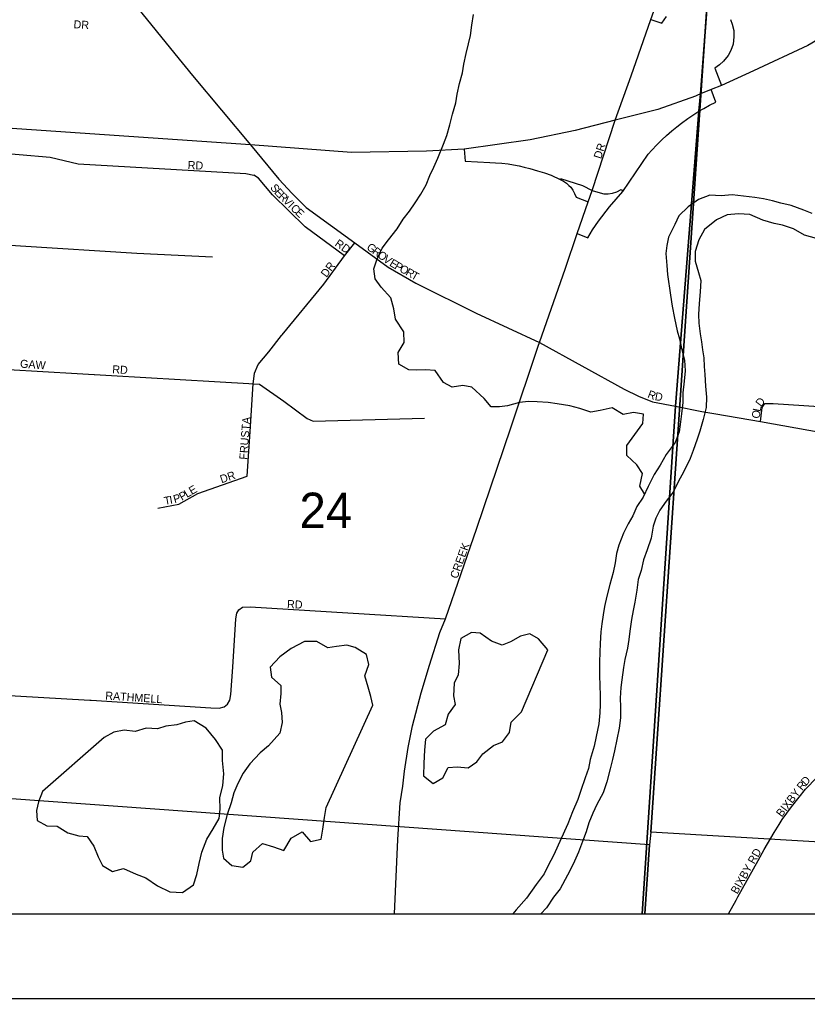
# Model space of a CAD drawing. Extents: x 0 to 34, y 0 to 22.
# Drawn here: x 3.218 to 4.15, y 14 to 15.158 of the extents above; entities that cross this region are included whole.
import ezdxf

# ---------------------------------------------------------------- set-up
doc = ezdxf.new("R2010")
doc.units = 0
for name, color, linetype in [('GM_X_City_Street', 7, 'Continuous'), ('GM_X_City_Street_Text', 7, 'Continuous'), ('GM_X_County_Road', 7, 'Continuous'), ('GM_X_Interchange_Ramps', 7, 'Continuous'), ('GM_X_Interstate_Route', 7, 'Continuous'), ('GM_X_Major_River', 7, 'Continuous'), ('GM_X_Minor_Lake', 7, 'Continuous'), ('GM_X_Minor_River', 7, 'Continuous'), ('GM_X_Rail_Line', 7, 'Continuous'), ('GM_X_Section', 7, 'Continuous'), ('GM_X_Section_Text', 7, 'Continuous'), ('GM_X_Township', 7, 'Continuous'), ('SH_Data', 7, 'Continuous')]:
    doc.layers.add(name, color=color, linetype=linetype)

msp = doc.modelspace()

# ---------------------------------------------------------------- linework, layer by layer
at = {"layer": 'GM_X_City_Street'}
for points in [[(3.0164, 15.5198), (3.0225, 15.5078), (3.0283, 15.4982), (3.0346, 15.4907), (3.0376, 15.4875), (3.0424, 15.4835), (3.0505, 15.4757), (3.0837, 15.4457), (3.143, 15.3917), (3.2033, 15.3361), (3.2871, 15.2577), (3.2952, 15.2496), (3.3057, 15.2376), (3.3571, 15.1717), (3.4014, 15.1172)], [(3.9223, 15.0389), (3.9412, 15.0913), (3.9644, 15.1581), (3.9791, 15.1988)], [(3.4014, 15.1172), (3.4223, 15.0916), (3.4909, 15.0098), (3.5242, 14.969), (3.5401, 14.9519), (3.5566, 14.9357), (3.6141, 14.8938), (3.6537, 14.865), (3.6864, 14.8461), (3.6879, 14.8454)], [(3.8312, 14.7715), (3.8326, 14.7758), (3.8633, 14.8638), (3.8774, 14.9046), (3.8902, 14.9422), (3.8948, 14.9555), (3.9223, 15.0389)], [(3.0634, 15.0006), (3.1336, 15.0023), (3.156, 15.0018), (3.1802, 15.0013), (3.2538, 14.995), (3.2871, 14.987), (3.4855, 14.9756), (3.4948, 14.9738)], [(3.6019, 14.8785), (3.5557, 14.9127), (3.517, 14.9507), (3.5002, 14.9702), (3.4948, 14.9738)], [(3.5282, 14.7849), (3.5776, 14.8449), (3.6019, 14.8785), (3.6141, 14.8938)], [(3.6879, 14.8454), (3.7578, 14.8104), (3.8326, 14.7758), (3.933, 14.7207), (3.9496, 14.7124), (3.9663, 14.7058), (3.9937, 14.7006), (4.0245, 14.6944), (4.0413, 14.6916)], [(3.4908, 14.677), (3.4942, 14.7269), (3.4944, 14.7296), (3.4956, 14.7394), (3.4998, 14.7497), (3.5127, 14.7648), (3.5277, 14.7843), (3.5282, 14.7849)], [(3.6613, 14.1), (3.6653, 14.1879), (3.6678, 14.2314), (3.6712, 14.2511), (3.673, 14.2687), (3.6774, 14.2969), (3.6823, 14.3225), (3.6929, 14.3616), (3.7027, 14.3942), (3.7149, 14.4327), (3.7216, 14.4488), (3.7584, 14.5561), (3.7987, 14.6749), (3.8312, 14.7715)], [(3.1232, 14.7487), (3.4889, 14.7272)], [(3.4889, 14.7272), (3.4942, 14.7269), (3.5015, 14.7266), (3.5302, 14.7063), (3.5577, 14.6861), (3.5648, 14.6828), (3.6968, 14.6865)], [(4.0941, 14.6826), (4.0962, 14.6989), (4.0992, 14.7037), (4.1091, 14.7037), (4.4048, 14.6842), (4.4162, 14.6831), (4.4245, 14.6811), (4.4385, 14.675), (4.4646, 14.6567), (4.4952, 14.6343), (4.512, 14.6221), (4.5018, 14.6026)], [(4.0413, 14.6916), (4.0941, 14.6826), (4.2504, 14.6546), (4.3047, 14.6455), (4.4296, 14.6228), (4.4526, 14.6169), (4.5018, 14.6026), (4.5198, 14.5959), (4.5285, 14.5923), (4.5371, 14.5887)], [(3.4868, 14.6176), (3.4908, 14.6765), (3.4908, 14.677)], [(3.3814, 14.5799), (3.4063, 14.5845), (3.4284, 14.5974), (3.4868, 14.6176)], [(3.3009, 14.3528), (3.3024, 14.3527), (3.4441, 14.3439), (3.4538, 14.3434), (3.4598, 14.3449), (3.4635, 14.3482), (3.4663, 14.3529), (3.4678, 14.3594), (3.4698, 14.3918), (3.4737, 14.4488), (3.4749, 14.4557), (3.4771, 14.4598), (3.4816, 14.4628), (3.4903, 14.463), (3.7216, 14.4488)], [(4.116, 14.2057), (4.1198, 14.2116), (4.1309, 14.2268), (4.1397, 14.238), (4.1475, 14.2474), (4.1608, 14.2615), (4.1756, 14.276), (4.18, 14.2801)], [(4.0674, 14.1202), (4.0914, 14.1631)]]:
    msp.add_lwpolyline(points, dxfattribs=at)
at = {"layer": 'GM_X_County_Road'}
for points in [[(2.9993, 14.3707), (3.0966, 14.3646), (3.3009, 14.3528)], [(4.0914, 14.1631), (4.0986, 14.1762), (4.1101, 14.1964), (4.116, 14.2057)], [(4.0563, 14.1), (4.0652, 14.1162), (4.0674, 14.1202)]]:
    msp.add_lwpolyline(points, dxfattribs=at)
at = {"layer": 'GM_X_Interchange_Ramps'}
for points in [[(3.9644, 15.1581), (3.9773, 15.1537), (3.9829, 15.1615)], [(4.0585, 15.1581), (4.0607, 15.1524), (4.0624, 15.1449), (4.0627, 15.1374), (4.0616, 15.1288), (4.0591, 15.1212), (4.056, 15.1152), (4.0504, 15.1088), (4.0455, 15.1043), (4.0402, 15.1003), (4.048, 15.08)], [(3.8774, 14.9046), (3.8899, 14.8998), (3.8955, 14.9091), (3.9025, 14.9194), (3.9156, 14.9365), (3.9312, 14.9543), (3.9613, 14.9985), (3.9656, 15.0034), (3.9714, 15.0096), (3.9773, 15.0154), (3.9829, 15.0207), (3.9893, 15.0263), (3.9952, 15.0311), (4.0007, 15.0354), (4.008, 15.0407), (4.0212, 15.0493), (4.0269, 15.0527), (4.0337, 15.0565), (4.0413, 15.0603), (4.0357, 15.075)], [(3.7434, 15.0047), (3.7446, 14.9904), (3.7738, 14.9889), (3.7807, 14.9885), (3.7883, 14.9879), (3.7955, 14.987), (3.8018, 14.986), (3.8087, 14.9847), (3.8144, 14.9834), (3.8213, 14.9816), (3.8304, 14.9791), (3.8387, 14.9764), (3.8466, 14.9737), (3.8572, 14.9685), (3.8611, 14.9667), (3.8646, 14.9643), (3.8673, 14.9617), (3.8696, 14.9594), (3.872, 14.956), (3.8741, 14.9519), (3.8761, 14.9479), (3.8902, 14.9422)], [(3.8572, 14.9685), (3.8577, 14.9699), (3.8836, 14.9615), (3.8948, 14.9555)], [(3.8948, 14.9555), (3.9018, 14.9535), (3.9089, 14.9517), (3.9138, 14.9516), (3.9191, 14.9525), (3.9242, 14.9541), (3.9291, 14.9568), (3.9312, 14.9543)]]:
    msp.add_lwpolyline(points, dxfattribs=at)
at = {"layer": 'GM_X_Interstate_Route'}
for points in [[(4.3664, 15.2747), (4.3342, 15.2466), (4.2954, 15.2181), (4.2064, 15.1604), (4.1502, 15.1273), (4.0859, 15.0972), (4.048, 15.08), (4.0357, 15.075), (4.0231, 15.0698), (4.0187, 15.068)], [(4.0187, 15.068), (4.0172, 15.0674), (3.9728, 15.0516), (3.9223, 15.0389)], [(3.9223, 15.0389), (3.875, 15.0268), (3.8217, 15.0156), (3.7434, 15.0047), (3.6991, 15.0021), (3.6105, 15.0007), (3.4909, 15.0098), (3.0301, 15.0412), (3.0025, 15.0426), (2.9928, 15.0434)]]:
    msp.add_lwpolyline(points, dxfattribs=at)
at = {"layer": 'GM_X_Major_River'}
for points in [[(4.1553, 14.9284), (4.1455, 14.9322), (4.1304, 14.9379), (4.1183, 14.9406), (4.1084, 14.9433), (4.0975, 14.9459), (4.0873, 14.9475), (4.074, 14.949), (4.0604, 14.9505), (4.0475, 14.9494), (4.0343, 14.9502), (4.0207, 14.9449), (4.0085, 14.9362), (3.9976, 14.9256), (3.9926, 14.9153), (3.9854, 14.9006), (3.9831, 14.8907), (3.982, 14.8812), (3.9831, 14.8668), (3.9839, 14.8562), (3.9876, 14.8319), (3.9895, 14.8187), (3.9925, 14.8046), (3.9955, 14.7898), (3.9982, 14.78), (4.0008, 14.7686), (4.0042, 14.755), (4.0049, 14.7424), (4.0038, 14.7303), (4.0022, 14.7163), (4.0022, 14.7049), (4.0007, 14.6916), (3.9995, 14.6822), (3.998, 14.67), (3.9931, 14.6575), (3.9825, 14.6435), (3.9753, 14.6306), (3.9685, 14.6196), (3.9612, 14.6056), (3.9552, 14.5931), (3.948, 14.5818), (3.943, 14.5708), (3.9377, 14.5613), (3.932, 14.5503), (3.9267, 14.5363), (3.9237, 14.5264), (3.9222, 14.5154), (3.9199, 14.5037), (3.9157, 14.4897), (3.9123, 14.476), (3.9096, 14.4635), (3.9081, 14.4536), (3.9066, 14.443), (3.9054, 14.4336), (3.9043, 14.4199), (3.9039, 14.4097), (3.9035, 14.3979), (3.9035, 14.382), (3.9042, 14.3702), (3.9046, 14.3585), (3.9046, 14.3475), (3.9042, 14.338), (3.9027, 14.3247), (3.8996, 14.31), (3.8973, 14.2982), (3.8928, 14.2827), (3.8905, 14.2721), (3.8867, 14.2611), (3.8814, 14.2459), (3.878, 14.2353), (3.8719, 14.2209), (3.8662, 14.2065), (3.8491, 14.169), (3.8431, 14.1572), (3.8381, 14.1474), (3.8287, 14.1349), (3.8173, 14.1186), (3.8052, 14.1046), (3.8011, 14.1)], [(4.1602, 14.8989), (4.1462, 14.903), (4.133, 14.9103), (4.1201, 14.9148), (4.1103, 14.9167), (4.0967, 14.9205), (4.0816, 14.9274), (4.0679, 14.9282), (4.0547, 14.9267), (4.0422, 14.921), (4.0278, 14.9096), (4.021, 14.8971), (4.0168, 14.8835), (4.0168, 14.8721), (4.0209, 14.8588), (4.0236, 14.849), (4.0228, 14.8357), (4.0217, 14.822), (4.0209, 14.8088), (4.0213, 14.7989), (4.0228, 14.786), (4.0243, 14.7765), (4.0254, 14.7671), (4.0269, 14.7576), (4.0276, 14.7473), (4.0284, 14.7379), (4.0291, 14.7242), (4.0302, 14.7113), (4.0298, 14.6988), (4.0264, 14.6848), (4.0222, 14.6711), (4.0192, 14.6617), (4.0143, 14.648), (4.0108, 14.6386), (4.0033, 14.6234), (3.9968, 14.6109), (3.9908, 14.5988), (3.9824, 14.5882), (3.9752, 14.5776), (3.9703, 14.5681), (3.9672, 14.5586), (3.9646, 14.5446), (3.96, 14.5306), (3.9558, 14.5188), (3.9528, 14.5063), (3.9494, 14.4957), (3.9479, 14.4828), (3.9456, 14.4688), (3.9433, 14.4589), (3.9414, 14.4483), (3.9395, 14.4343), (3.9383, 14.4244), (3.9368, 14.4142), (3.9338, 14.4009), (3.9322, 14.3914), (3.93, 14.377), (3.9288, 14.3676), (3.928, 14.355), (3.9284, 14.3448), (3.9284, 14.3319), (3.9269, 14.3198), (3.9242, 14.3061), (3.9215, 14.2929), (3.9189, 14.2826), (3.9162, 14.2717), (3.9124, 14.2561), (3.9079, 14.2432), (3.9006, 14.2292), (3.8957, 14.219), (3.8912, 14.2076), (3.8878, 14.197), (3.8836, 14.1856), (3.879, 14.1731), (3.8726, 14.1587), (3.8657, 14.1458), (3.857, 14.1295), (3.8494, 14.1197), (3.8411, 14.1072), (3.8344, 14.1)]]:
    msp.add_lwpolyline(points, dxfattribs=at)
at = {"layer": 'GM_X_Minor_Lake'}
for points in [[(3.8427, 14.4124), (3.8316, 14.4254), (3.8214, 14.4313), (3.8104, 14.4284), (3.7982, 14.4217), (3.7887, 14.4177), (3.7759, 14.4224), (3.7624, 14.4321), (3.7522, 14.433), (3.7396, 14.4256), (3.7368, 14.4124), (3.7377, 14.396), (3.7363, 14.3828), (3.7317, 14.373), (3.7311, 14.3578), (3.7328, 14.3476), (3.7247, 14.3363), (3.7211, 14.3238), (3.7074, 14.3161), (3.6978, 14.3067), (3.6965, 14.2938), (3.6959, 14.2783), (3.6953, 14.2631), (3.7069, 14.2542), (3.7184, 14.2609), (3.7246, 14.273), (3.7352, 14.2739), (3.7484, 14.2726), (3.7584, 14.2797), (3.7657, 14.2894), (3.7783, 14.2991), (3.789, 14.3035), (3.7971, 14.3144), (3.7991, 14.3269), (3.8114, 14.3389)], [(3.6355, 14.347), (3.633, 14.3573), (3.6302, 14.368), (3.6262, 14.3817), (3.6309, 14.3949), (3.6281, 14.4067), (3.6145, 14.4152), (3.6047, 14.418), (3.5926, 14.4163), (3.5824, 14.4145), (3.5692, 14.4223), (3.5548, 14.4221), (3.5388, 14.414), (3.5254, 14.404), (3.5143, 14.392), (3.5156, 14.3798), (3.5269, 14.3702), (3.5267, 14.3607), (3.5254, 14.3482), (3.5276, 14.3383), (3.5285, 14.3262), (3.5257, 14.3137), (3.5122, 14.2987), (3.5023, 14.2905), (3.49, 14.2774), (3.4823, 14.2665), (3.476, 14.2541), (3.4713, 14.2431), (3.4681, 14.2314), (3.4634, 14.2175), (3.4594, 14.202), (3.4573, 14.1891), (3.4575, 14.1754), (3.4589, 14.1659), (3.4686, 14.1571), (3.4818, 14.1554), (3.4914, 14.1628), (3.4938, 14.173), (3.5049, 14.1831), (3.5181, 14.1795), (3.5302, 14.1748), (3.5391, 14.1895), (3.5521, 14.1972), (3.5617, 14.1857), (3.5746, 14.1882), (3.5763, 14.2003), (3.5784, 14.2139), (3.5805, 14.2257)], [(3.8114, 14.3389), (3.8427, 14.4124)], [(3.5805, 14.2257), (3.6355, 14.347)], [(3.245, 14.2448), (3.2403, 14.2324), (3.2379, 14.2222), (3.2385, 14.2104), (3.2498, 14.2042), (3.2622, 14.2036), (3.275, 14.1958), (3.2878, 14.1922), (3.2976, 14.1917), (3.3054, 14.1802), (3.3106, 14.1676), (3.3157, 14.1573), (3.3277, 14.1503), (3.3406, 14.1536), (3.3557, 14.1469), (3.367, 14.1426), (3.3808, 14.1333), (3.3955, 14.1259), (3.4103, 14.1253), (3.4233, 14.1342), (3.4272, 14.1467), (3.43, 14.1595), (3.4333, 14.1731), (3.4391, 14.1882), (3.4469, 14.2006), (3.4539, 14.2127), (3.4548, 14.224), (3.4546, 14.2373), (3.4582, 14.2517), (3.4595, 14.2657), (3.4579, 14.2813), (3.4577, 14.2938), (3.4495, 14.3064), (3.4383, 14.3195), (3.4241, 14.3284), (3.4138, 14.3266), (3.4036, 14.3238), (3.3907, 14.322), (3.3808, 14.3188), (3.3676, 14.3197), (3.3543, 14.3157), (3.3414, 14.3174), (3.3293, 14.3149), (3.3178, 14.3087)], [(3.3178, 14.3087), (3.245, 14.2448)]]:
    msp.add_lwpolyline(points, dxfattribs=at)
at = {"layer": 'GM_X_Minor_River'}
msp.add_lwpolyline([(3.957, 14.5968), (3.9512, 14.6058), (3.9545, 14.6209), (3.9479, 14.6312), (3.9359, 14.6421), (3.9358, 14.6542), (3.9455, 14.6669), (3.9548, 14.68), (3.9557, 14.691), (3.944, 14.6931), (3.9318, 14.6907), (3.9187, 14.6985), (3.9043, 14.6953), (3.8933, 14.6936), (3.8805, 14.6976), (3.8684, 14.7009), (3.8537, 14.7034), (3.8431, 14.7047), (3.8299, 14.7057), (3.8197, 14.7062), (3.8091, 14.7049), (3.795, 14.701), (3.7855, 14.6996), (3.7757, 14.6998), (3.7671, 14.7098), (3.7526, 14.7229), (3.742, 14.725), (3.7295, 14.7229), (3.719, 14.7284), (3.7094, 14.7426), (3.6977, 14.7436), (3.6878, 14.743), (3.678, 14.7435), (3.6664, 14.7502), (3.6655, 14.7642), (3.6725, 14.7759), (3.6723, 14.7884), (3.6623, 14.8034), (3.6603, 14.8155), (3.6567, 14.8285), (3.6456, 14.8412), (3.6385, 14.8512), (3.6368, 14.863), (3.6401, 14.8735), (3.6467, 14.8875), (3.6541, 14.8972), (3.6645, 14.9103), (3.6715, 14.9216), (3.6789, 14.9313), (3.6855, 14.9411), (3.6925, 14.9512), (3.6987, 14.9625), (3.7031, 14.9734), (3.7078, 14.9832), (3.7125, 14.9937), (3.7192, 15.0103), (3.7232, 15.0208), (3.7268, 15.0333), (3.7297, 15.0461), (3.7337, 15.0594), (3.7354, 15.0696), (3.7382, 15.0824), (3.7415, 15.0949), (3.7431, 15.1051), (3.746, 15.1176), (3.7489, 15.1293), (3.7509, 15.1391), (3.7526, 15.1512), (3.7547, 15.1637)], dxfattribs=at)
at = {"layer": 'GM_X_Rail_Line'}
msp.add_lwpolyline([(3.0069, 14.9926), (3.0121, 14.975), (3.0156, 14.9617), (3.0197, 14.9511), (3.0255, 14.9426), (3.0328, 14.9341), (3.0438, 14.9258), (3.0546, 14.9166), (3.0645, 14.9095), (3.0788, 14.9024), (3.094, 14.8982), (3.1137, 14.897), (3.1342, 14.8958), (3.219, 14.89), (3.3564, 14.8814), (3.4459, 14.8773)], dxfattribs=at)
at = {"layer": 'GM_X_Section'}
for p, q in [((2.9455, 14.1), (3.9572, 14.1)), ((3.9572, 14.1), (4.9025, 14.1))]:
    msp.add_line(p, q, dxfattribs=at)
for points in [[(4.0318, 15.1906), (3.9642, 14.1968), (3.9626, 14.1817), (2.9564, 14.2543), (3.0245, 15.259)], [(4.037, 15.2488), (4.9746, 15.1686), (4.9053, 14.1412), (3.9642, 14.1968), (4.0318, 15.1906)]]:
    msp.add_lwpolyline(points, close=True, dxfattribs=at)
for points in [[(3.9572, 14.1), (3.9626, 14.1817), (2.9564, 14.2543), (2.9455, 14.1)], [(4.9025, 14.1), (4.9053, 14.1412), (3.9642, 14.1968), (3.9626, 14.1817), (3.9572, 14.1)]]:
    msp.add_lwpolyline(points, dxfattribs=at)
at = {"layer": 'GM_X_Township'}
for points in [[(3.9541, 14.1), (9.4, 14.1), (9.4, 17.8295)], [(4.1364, 16.7079), (4.1158, 16.4262), (4.1041, 16.1996), (4.1038, 16.1956), (4.0927, 16.0027), (4.0887, 15.9581), (4.0812, 15.875), (4.0775, 15.814), (4.0719, 15.6825), (4.0465, 15.365), (4.0442, 15.3222), (4.0312, 15.1868), (4.0314, 15.1801), (4.0231, 15.0698), (4.0211, 15.0493), (3.9937, 14.7006), (3.9541, 14.1)], [(2.6, 16.3013), (2.6, 14.1), (3.9541, 14.1)], [(3.9541, 14.1), (3.9937, 14.7006), (4.0211, 15.0493), (4.0231, 15.0698), (4.0314, 15.1801), (4.0312, 15.1868), (4.0442, 15.3222), (4.0465, 15.365), (4.0719, 15.6825), (4.0775, 15.814), (4.0812, 15.875), (4.0887, 15.9581), (4.0927, 16.0027), (4.1038, 16.1956), (4.1041, 16.1996), (4.0997, 16.1999), (3.9012, 16.2137), (3.8034, 16.221), (3.5913, 16.2359), (3.4992, 16.2406), (3.1071, 16.2669), (2.6075, 16.3008), (2.6, 16.3013)]]:
    msp.add_lwpolyline(points, dxfattribs=at)
at = {"layer": 'SH_Data'}
for p, q in [((2.6, 14.1), (9.4, 14.1)), ((2.5, 14), (9.5, 14))]:
    msp.add_line(p, q, dxfattribs=at)

# ---------------------------------------------------------------- texts
at = {"layer": 'GM_X_City_Street_Text'}
for s, rotation, p in [('DR', 356.9884, (3.2814, 15.1476)), ('DR', 72.4739, (3.9055, 14.9924)), ('RD', 356.9776, (3.4164, 14.9812)), ('S', 308.438, (3.5136, 14.9588)), ('E', 313.0911, (3.5183, 14.9529)), ('R', 315.7105, (3.5232, 14.9477)), ('V', 315.7959, (3.5286, 14.9424)), ('I', 315.773, (3.5346, 14.9366)), ('C', 315.7944, (3.5375, 14.9337)), ('E', 315.7931, (3.5429, 14.9285)), ('RD', 325.4857, (3.5898, 14.8909)), ('G', 324.0305, (3.6274, 14.8867)), ('R', 324.0191, (3.6341, 14.8818)), ('O', 324.0423, (3.6402, 14.8774)), ('V', 324.6106, (3.647, 14.8724)), ('DR', 53.1323, (3.5807, 14.8521)), ('E', 328.8456, (3.6544, 14.8672)), ('P', 330.4811, (3.6604, 14.8636)), ('O', 330.575, (3.6662, 14.8603)), ('R', 330.5816, (3.6735, 14.8562)), ('T', 330.5872, (3.68, 14.8525)), ('GAW', 356.0112, (3.2181, 14.7462)), ('RD', 356.989, (3.3272, 14.7395)), ('R', 338.9381, (3.9597, 14.711)), ('D', 350.4499, (3.9686, 14.7078)), ('D', 53.5323, (4.0949, 14.6991)), ('O', 81.7988, (4.0929, 14.6854)), ('L', 78.7276, (4.094, 14.6935)), ('FRUSTA', 85.6823, (3.487, 14.637)), ('DR', 18.4386, (3.4566, 14.6093)), ('L', 30.5891, (3.4157, 14.5919)), ('E', 30.5514, (3.4214, 14.5953)), ('T', 10.4099, (3.3895, 14.5836)), ('I', 10.4166, (3.396, 14.5848)), ('P', 15.9202, (3.4011, 14.5857)), ('P', 29.5854, (3.4097, 14.5885)), ('CREEK', 70.2772, (3.7355, 14.4958)), ('RD', 356.989, (3.5339, 14.4619)), ('RATHMELL', 356.2352, (3.3189, 14.3536)), ('R', 50.5209, (4.1433, 14.2453)), ('D', 48.0307, (4.1479, 14.251)), ('BIXBY', 52.6004, (4.1192, 14.2138)), ('BIXBY RD', 60.362, (4.0665, 14.1227))]:
    msp.add_text(s, height=0.00947, rotation=rotation, dxfattribs=at).set_placement(p)
at = {"layer": 'GM_X_Section_Text'}
msp.add_text('24', height=0.04186, rotation=0, dxfattribs=at).set_placement((3.5488, 14.5564))

doc.saveas('drawing.dxf')
